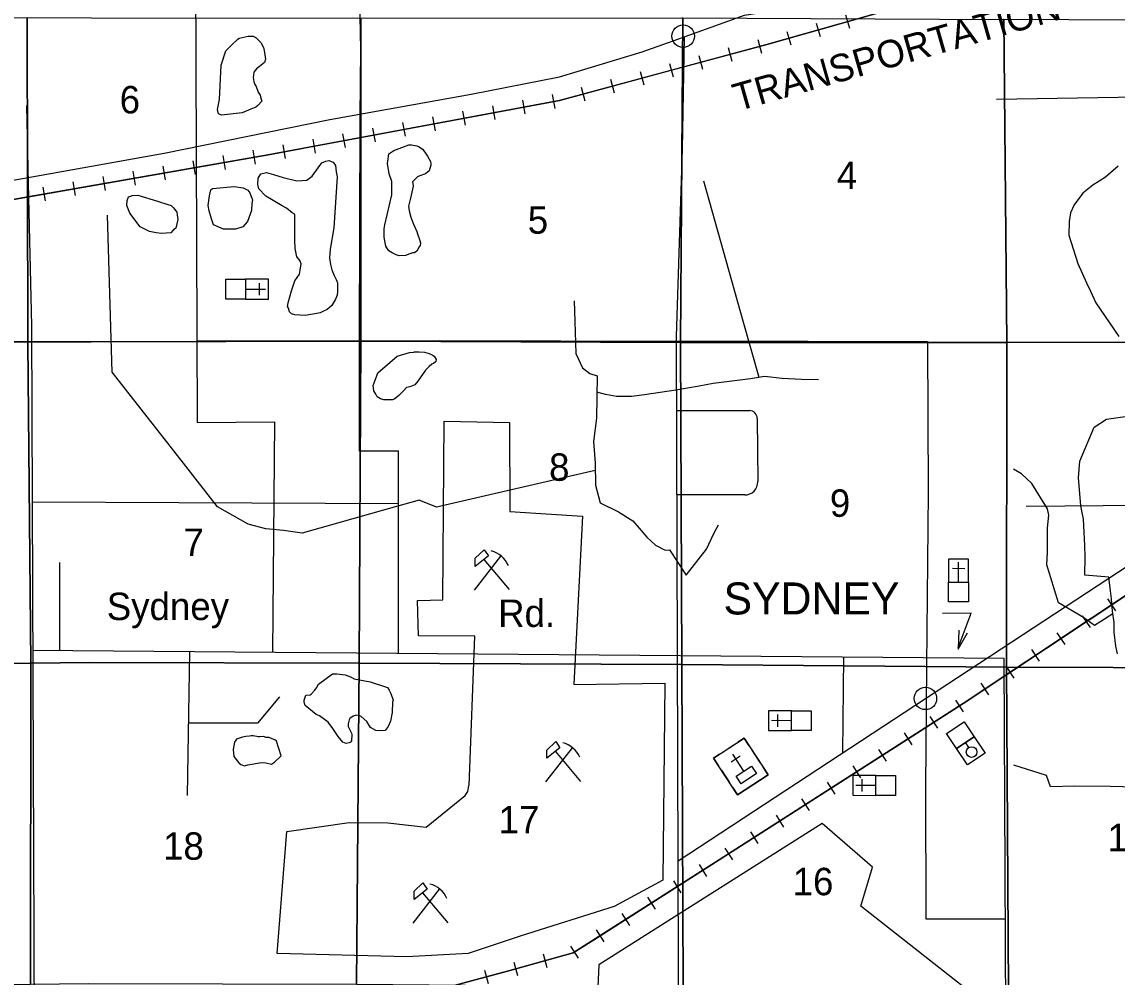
# Model space of a CAD drawing. Extents: x 380424 to 701066, y 1117407 to 1412949.
# Drawn here: x 574411 to 592389, y 1315661 to 1331333 of the extents above; entities that cross this region are included whole.
import ezdxf

# ---------------------------------------------------------------- set-up
doc = ezdxf.new("R2010")
doc.units = 0
for name, color, linetype in [('Communities Names with Post Office', 7, 'Continuous'), ('Culture', 7, 'Continuous'), ('Lakes and Ponds', 7, 'Continuous'), ('Local Roads Paved', 7, 'Continuous'), ('Local Roads Related Text', 7, 'Continuous'), ('Narrow Canals', 7, 'Continuous'), ('Narrow River Creek and Branch and Slough', 7, 'Continuous'), ('Railroads', 7, 'Continuous'), ('Railroads Text', 7, 'Continuous'), ('Section Lines', 7, 'Continuous'), ('Section Numbers', 7, 'Continuous'), ('State Routes Highway Center Lines', 7, 'Continuous'), ('Strip Mining Area', 7, 'Continuous'), ('Town Centers', 7, 'Continuous'), ('Township  and Range lines', 7, 'Continuous')]:
    doc.layers.add(name, color=color, linetype=linetype)

msp = doc.modelspace()

# ---------------------------------------------------------------- linework, layer by layer
at = {"layer": 'Culture'}
for p, q in [((578458, 1327111), (578083, 1327110)), ((578083, 1327110), (578083, 1326785)), ((578083, 1326948), (578408, 1326948)), ((578308, 1327048), (578308, 1326848)), ((578458, 1326786), (578458, 1327111)), ((578083, 1326785), (578458, 1326786)), ((581838, 1322010), (582275, 1322570)), ((581994, 1322511), (582407, 1322019)), ((589624, 1322518), (589624, 1322143)), ((589949, 1322517), (589624, 1322518)), ((589786, 1322143), (589787, 1322468)), ((589949, 1322142), (589949, 1322517)), ((589686, 1322368), (589887, 1322367)), ((589624, 1322143), (589949, 1322142)), ((589791, 1321353), (589780, 1321044)), ((589780, 1321044), (589935, 1321311)), ((586669, 1320031), (586668, 1319706)), ((587044, 1320031), (586669, 1320031)), ((586818, 1319769), (586819, 1319969)), ((587043, 1319706), (587044, 1320031)), ((587044, 1319868), (586718, 1319869)), ((586265, 1319583), (586165, 1319517)), ((586347, 1319457), (586265, 1319583)), ((586668, 1319706), (587043, 1319706)), ((589754, 1319411), (590042, 1319604)), ((590042, 1319604), (590222, 1319337)), ((583012, 1318863), (583449, 1319423)), ((585939, 1319369), (586089, 1319468)), ((589935, 1319143), (589754, 1319411)), ((589898, 1319507), (589952, 1319428)), ((583168, 1319364), (583581, 1318872)), ((585863, 1319320), (585763, 1319254)), ((585763, 1319254), (585845, 1319129)), ((586054, 1319194), (586204, 1319292)), ((586260, 1319042), (586080, 1319318)), ((586528, 1319181), (586396, 1319382)), ((590222, 1319337), (589935, 1319143)), ((585894, 1319054), (586026, 1318853)), ((586659, 1318980), (586577, 1319106)), ((586157, 1318652), (586659, 1318980)), ((588053, 1318969), (588052, 1318644)), ((588428, 1318968), (588053, 1318969)), ((588202, 1318706), (588202, 1318906)), ((588427, 1318643), (588428, 1318968)), ((586075, 1318777), (586157, 1318652)), ((588427, 1318806), (588102, 1318806)), ((588052, 1318644), (588427, 1318643)), ((580831, 1316545), (581268, 1317104)), ((580988, 1317046), (581401, 1316553))]:
    msp.add_line(p, q, dxfattribs=at)
for points in [[(578083, 1327110), (578083, 1326785), (577758, 1326785), (577758, 1327110)], [(582000, 1322671), (582070, 1322571), (581854, 1322399), (581854, 1322534)], [(589624, 1322143), (589949, 1322142), (589948, 1321817), (589623, 1321818)], [(587043, 1319706), (587044, 1320031), (587369, 1320031), (587368, 1319706)], [(590042, 1319604), (589754, 1319411), (589588, 1319658), (589876, 1319851)], [(585763, 1319254), (586265, 1319583), (586659, 1318980), (586157, 1318652)], [(583174, 1319524), (583244, 1319424), (583029, 1319252), (583029, 1319387)], [(586135, 1318960), (586386, 1319124), (586468, 1318999), (586217, 1318834)], [(588427, 1318643), (588428, 1318968), (588753, 1318968), (588752, 1318643)], [(580993, 1317205), (581063, 1317106), (580848, 1316934), (580848, 1317069)]]:
    msp.add_lwpolyline(points, close=True, dxfattribs=at)
msp.add_lwpolyline([(589781, 1321064), (589996, 1321630), (589523, 1321628)], dxfattribs=at)
msp.add_circle((590001, 1319354), 87.5, dxfattribs=at)
for centre in [(582004, 1322237), (583178, 1319090), (580997, 1316772)]:
    msp.add_arc(centre, 431, 24.5415, 74.8304, dxfattribs=at)
at = {"layer": 'Lakes and Ponds'}
for points in [[(577680, 1330626), (577759, 1330858), (577864, 1330964), (577954, 1331048), (577980, 1331069), (578123, 1331101), (578207, 1331101), (578255, 1331074), (578334, 1330995), (578376, 1330911), (578387, 1330863), (578408, 1330721), (578392, 1330668), (578313, 1330599), (578260, 1330563), (578218, 1330510), (578207, 1330420), (578218, 1330357), (578228, 1330315), (578255, 1330272), (578292, 1330183), (578323, 1330130), (578329, 1330103), (578339, 1330067), (578350, 1330035), (578286, 1329961), (578249, 1329935), (578170, 1329903), (578028, 1329840), (577685, 1329803), (577637, 1329824), (577622, 1329898), (577653, 1330061)], [(580482, 1328495), (580482, 1328716), (580440, 1328843), (580414, 1329012), (580419, 1329049), (580435, 1329170), (580482, 1329202), (580519, 1329223), (580646, 1329275), (580762, 1329318), (580804, 1329318), (580894, 1329302), (580931, 1329286), (580989, 1329244), (581026, 1329196), (581068, 1329133), (581116, 1329043), (581121, 1329012), (581126, 1328985), (581094, 1328890), (581036, 1328843), (580941, 1328806), (580905, 1328790), (580825, 1328711), (580831, 1328648), (580831, 1328637), (580788, 1328442), (580757, 1328310), (580767, 1328236), (580767, 1328231), (580794, 1328130), (580810, 1328083), (580825, 1328057), (580841, 1328014), (580894, 1327893), (580905, 1327856), (580941, 1327745), (580952, 1327708), (580947, 1327666), (580931, 1327640), (580894, 1327571), (580857, 1327545), (580825, 1327545), (580778, 1327529), (580709, 1327503), (580604, 1327497), (580556, 1327513), (580488, 1327545), (580435, 1327576), (580403, 1327624), (580387, 1327656), (580382, 1327682), (580356, 1327803), (580356, 1327940), (580366, 1328004)], [(579089, 1328737), (579174, 1328801), (579274, 1328938), (579337, 1329022), (579401, 1329049), (579448, 1329059), (579522, 1329033), (579559, 1328975), (579570, 1328874), (579585, 1328790), (579533, 1327956), (579469, 1327603), (579459, 1327460), (579475, 1327355), (579496, 1327265), (579538, 1327170), (579570, 1327107), (579591, 1327054), (579591, 1327012), (579591, 1326912), (579585, 1326848), (579559, 1326785), (579496, 1326679), (579422, 1326616), (579353, 1326579), (579306, 1326558), (579221, 1326542), (579153, 1326532), (579063, 1326516), (578973, 1326521), (578889, 1326526), (578836, 1326542), (578805, 1326574), (578789, 1326637), (578773, 1326664), (578783, 1326722), (578836, 1326922), (578894, 1327086), (578968, 1327196), (578979, 1327260), (578994, 1327365), (578979, 1327408), (578963, 1327434), (578926, 1327481), (578899, 1327613), (578889, 1327751), (578889, 1328167), (578884, 1328178), (578847, 1328199), (578757, 1328278), (578683, 1328315), (578414, 1328473), (578298, 1328595), (578282, 1328663), (578287, 1328769), (578335, 1328843), (578425, 1328864), (578541, 1328832), (578699, 1328779), (578926, 1328727)], [(577512, 1328579), (577538, 1328600), (577897, 1328632), (578045, 1328611), (578119, 1328574), (578155, 1328526), (578177, 1328468), (578198, 1328415), (578187, 1328352), (578182, 1328241), (578113, 1328057), (578039, 1327972), (577918, 1327935), (577718, 1327935), (577554, 1328004), (577543, 1328035), (577522, 1328104), (577485, 1328236), (577470, 1328320), (577491, 1328479)], [(576135, 1328319), (576140, 1328403), (576161, 1328461), (576225, 1328487), (576314, 1328493), (576636, 1328392), (576805, 1328340), (576863, 1328319), (576900, 1328282), (576953, 1328213), (576958, 1328166), (576969, 1328092), (576937, 1327949), (576895, 1327918), (576858, 1327875), (576779, 1327865), (576710, 1327859), (576615, 1327875), (576504, 1327896), (576351, 1327970), (576183, 1328197)], [(580572, 1325851), (580773, 1325909), (580846, 1325914), (580852, 1325920), (580931, 1325920), (581021, 1325914), (581094, 1325893), (581147, 1325872), (581179, 1325851), (581195, 1325819), (581211, 1325793), (581205, 1325761), (581168, 1325730), (581142, 1325719), (581094, 1325677), (581036, 1325619), (580910, 1325439), (580862, 1325376), (580778, 1325344), (580725, 1325334), (580678, 1325286), (580672, 1325276), (580599, 1325202), (580535, 1325149), (580493, 1325133), (580472, 1325133), (580419, 1325133), (580351, 1325133), (580298, 1325149), (580245, 1325181), (580219, 1325223), (580187, 1325281), (580176, 1325366), (580245, 1325540), (580256, 1325577)], [(580130, 1320506), (580414, 1320411), (580440, 1320369), (580467, 1320316), (580504, 1320205), (580493, 1320174), (580488, 1320005), (580461, 1319862), (580424, 1319773), (580372, 1319709), (580287, 1319704), (580219, 1319709), (580134, 1319757), (580071, 1319852), (579981, 1319936), (579934, 1319957), (579881, 1319952), (579849, 1319941), (579796, 1319904), (579781, 1319883), (579775, 1319862), (579765, 1319815), (579765, 1319773), (579823, 1319662), (579828, 1319641), (579823, 1319535), (579807, 1319514), (579781, 1319503), (579733, 1319493), (579680, 1319514), (579601, 1319609), (579517, 1319741), (579438, 1319841), (579295, 1319947), (579242, 1319968), (579063, 1320115), (579047, 1320174), (579042, 1320205), (579074, 1320284), (579142, 1320290), (579158, 1320305), (579221, 1320369), (579248, 1320406), (579279, 1320469), (579512, 1320638), (579580, 1320638), (579717, 1320622), (579807, 1320585), (579865, 1320553)], [(578562, 1319556), (578467, 1319593), (578417, 1319593), (578380, 1319609), (578319, 1319603), (578292, 1319604), (578266, 1319608), (578232, 1319614), (578207, 1319620), (578177, 1319620), (578147, 1319613), (578085, 1319607), (578032, 1319599), (577934, 1319565), (577902, 1319514), (577881, 1319393), (577892, 1319282), (577971, 1319176), (578003, 1319150), (578066, 1319129), (578119, 1319145), (578345, 1319182), (578414, 1319176), (578509, 1319155), (578557, 1319187), (578667, 1319292), (578593, 1319530)]]:
    msp.add_lwpolyline(points, close=True, dxfattribs=at)
at = {"layer": 'Local Roads Paved'}
for p, q in [((585162, 1324959), (586353, 1324958)), ((586481, 1324826), (586492, 1323790)), ((586276, 1323572), (585166, 1323572)), ((574578, 1323461), (580595, 1323430)), ((594095, 1323412), (590896, 1323380)), ((575032, 1321019), (575032, 1322463)), ((587898, 1320913), (587884, 1319338))]:
    msp.add_line(p, q, dxfattribs=at)
for points in [[(575856, 1371618), (575827, 1344606), (577212, 1344576), (577225, 1341630), (577228, 1340951), (577288, 1324760), (578560, 1324774), (578525, 1320990)], [(580595, 1320973), (580595, 1324292), (579955, 1324292), (579955, 1326126), (579965, 1329768), (579976, 1330880), (579934, 1332818), (579903, 1334683), (579883, 1337344), (579872, 1341308)], [(585243, 1299434), (585208, 1310600), (585158, 1326169), (585257, 1329247), (585289, 1331092)], [(595735, 1330145), (590407, 1330062)], [(574488, 1329961), (574516, 1328680), (574568, 1326347), (574610, 1314853), (574609, 1314485), (574609, 1312876), (577179, 1312865)], [(585185, 1317568), (595596, 1324397), (595847, 1324562), (598320, 1326184), (599499, 1326960), (599504, 1326963)], [(577283, 1326103), (579956, 1326103), (581268, 1326108), (585248, 1326093), (587320, 1326093), (589276, 1326089), (589290, 1323610), (589261, 1320766), (589242, 1318778), (589247, 1316618), (590554, 1316618)], [(590582, 1310387), (590534, 1320891), (574587, 1321022)], [(577132, 1318638), (577168, 1321001)], [(578641, 1320258), (578276, 1319826), (577150, 1319826)]]:
    msp.add_lwpolyline(points, dxfattribs=at)
for centre, radius, start, end in [((586347, 1324824), 134, 0.6265, 87.2869), ((586276, 1323788), 216, 270.0003, 0.6264)]:
    msp.add_arc(centre, radius, start, end, dxfattribs=at)
at = {"layer": 'Narrow Canals'}
for points in [[(586512, 1325499), (586252, 1326425), (585606, 1328721)], [(583824, 1323975), (581216, 1323371), (580931, 1323487), (580426, 1323344), (579010, 1322944), (578704, 1322986), (578417, 1323018), (578124, 1323091), (577623, 1323376), (577063, 1324094), (575892, 1325587), (575818, 1328162)], [(583479, 1326759), (583490, 1326419), (583506, 1325893), (583611, 1325656), (583733, 1325566), (583854, 1325524), (583844, 1324833), (583796, 1324447), (583822, 1324094), (583828, 1323730), (583902, 1323445), (584202, 1323297), (584440, 1323149), (584545, 1323028), (584667, 1322880), (584814, 1322748), (584973, 1322664), (585042, 1322671), (585317, 1322256), (585648, 1322681), (585769, 1322939), (585845, 1323081)], [(587490, 1325461), (587210, 1325466), (586893, 1325482), (586603, 1325513), (586371, 1325476), (585759, 1325403), (585527, 1325355), (585145, 1325291), (584630, 1325213), (584419, 1325186), (584171, 1325186), (583991, 1325218), (583850, 1325256)]]:
    msp.add_lwpolyline(points, dxfattribs=at)
at = {"layer": 'Narrow River Creek and Branch and Slough'}
for points in [[(592407, 1328964), (592196, 1328785), (591990, 1328653), (591827, 1328521), (591684, 1328331), (591626, 1328199), (591600, 1328057), (591595, 1327835), (591742, 1327371), (591885, 1327054), (591953, 1326917), (592038, 1326722), (592418, 1326173)], [(592395, 1320963), (592366, 1321092), (592341, 1321320), (592341, 1321481), (592312, 1321667), (592296, 1321870), (592279, 1321998), (592251, 1322223), (591862, 1322258), (591866, 1322559), (591858, 1322745), (591849, 1322959), (591837, 1323174), (591793, 1323392), (591769, 1323661), (591753, 1323851), (591779, 1324127), (592011, 1324683), (592213, 1324815), (592557, 1324862)], [(592319, 1321623), (592124, 1321496), (592020, 1321429), (591835, 1321561), (591425, 1321799), (591234, 1322426), (591246, 1322633), (591246, 1323030), (591266, 1323242), (591244, 1323343), (590988, 1323762), (590819, 1323920), (590687, 1323994)], [(593958, 1317403), (593858, 1317530), (593206, 1318132), (593206, 1318399), (592829, 1318770), (592483, 1318781), (592281, 1318787), (591693, 1318791), (591294, 1318780), (591231, 1318970), (590695, 1319138)]]:
    msp.add_lwpolyline(points, dxfattribs=at)
at = {"layer": 'Railroads'}
for p, q in [((587931, 1331451), (587994, 1331229)), ((587450, 1331314), (587513, 1331093)), ((586969, 1331177), (587032, 1330956)), ((586006, 1330912), (586066, 1330690)), ((586489, 1331042), (586549, 1330820)), ((585524, 1330782), (585584, 1330560)), ((585041, 1330652), (585101, 1330430)), ((584075, 1330391), (584135, 1330169)), ((584558, 1330521), (584618, 1330299)), ((583593, 1330261), (583653, 1330039)), ((582626, 1330049), (582668, 1329823)), ((583117, 1330140), (583159, 1329914)), ((581642, 1329866), (581685, 1329640)), ((582134, 1329957), (582176, 1329731)), ((580659, 1329683), (580701, 1329456)), ((581151, 1329774), (581193, 1329548)), ((579676, 1329499), (579718, 1329273)), ((580168, 1329591), (580210, 1329365)), ((578693, 1329316), (578735, 1329090)), ((579185, 1329408), (579227, 1329182)), ((577710, 1329141), (577750, 1328914)), ((578202, 1329227), (578242, 1329001)), ((576725, 1328968), (576765, 1328742)), ((577217, 1329055), (577257, 1328828)), ((575740, 1328796), (575780, 1328569)), ((576232, 1328882), (576272, 1328656)), ((574755, 1328623), (574795, 1328397)), ((575247, 1328709), (575287, 1328483)), ((592234, 1321865), (592362, 1321673)), ((591818, 1321588), (591945, 1321397)), ((591401, 1321312), (591529, 1321120)), ((590985, 1321035), (591112, 1320843)), ((590568, 1320758), (590695, 1320567)), ((590152, 1320482), (590279, 1320290)), ((589736, 1320207), (589860, 1320013)), ((589315, 1319937), (589439, 1319743)), ((588894, 1319667), (589019, 1319473)), ((588474, 1319397), (588598, 1319203)), ((588053, 1319127), (588177, 1318933)), ((587632, 1318857), (587756, 1318663)), ((587211, 1318587), (587335, 1318393)), ((586790, 1318317), (586915, 1318123)), ((586370, 1318047), (586494, 1317853)), ((585949, 1317777), (586073, 1317583)), ((585528, 1317509), (585651, 1317314)), ((585105, 1317241), (585229, 1317046)), ((584683, 1316973), (584807, 1316778)), ((584261, 1316705), (584384, 1316510)), ((583839, 1316437), (583962, 1316242)), ((583417, 1316169), (583540, 1315974)), ((582968, 1316042), (583030, 1315821)), ((582487, 1315907), (582549, 1315686)), ((582006, 1315777), (582065, 1315555))]:
    msp.add_line(p, q, dxfattribs=at)
for points in [[(640692, 1343147), (629949, 1340915), (624435, 1339739), (621153, 1339111), (616727, 1338272), (613080, 1337623), (605941, 1336346), (600697, 1334953), (594945, 1333301), (589943, 1331903), (586640, 1330964), (583237, 1330046), (578451, 1329154), (572789, 1328162), (569270, 1327471)], [(615982, 1337696), (615370, 1337533), (614236, 1337454), (613281, 1337032), (612553, 1336568), (610775, 1335064), (602485, 1328537), (596164, 1324337), (589864, 1320152), (585859, 1317583), (583462, 1316061), (582382, 1315759), (579370, 1314951), (575249, 1313927), (574183, 1313653)], [(585071, 1330541), (586640, 1330964), (589943, 1331903), (590849, 1332156)], [(579206, 1329295), (583237, 1330046), (585071, 1330541)], [(573297, 1328251), (578451, 1329154), (579206, 1329295)], [(588957, 1319570), (589864, 1320152), (593964, 1322876)], [(583901, 1316339), (585859, 1317583), (588957, 1319570)], [(578166, 1314652), (579370, 1314951), (582382, 1315759), (583462, 1316061), (583901, 1316339)]]:
    msp.add_lwpolyline(points, dxfattribs=at)
at = {"layer": 'Section Lines'}
for points in [[(574495, 1331405), (574495, 1331400), (574509, 1326083), (571574, 1326082), (569232, 1326080), (569224, 1326079), (569225, 1326090), (569249, 1331353)], [(579976, 1331392), (579973, 1326097), (575546, 1326084), (574509, 1326083), (574495, 1331400), (574495, 1331405), (575554, 1331400)], [(585260, 1331400), (585223, 1326075), (579973, 1326097), (579976, 1331392), (585242, 1331398)], [(590528, 1331376), (590581, 1326071), (585223, 1326075), (585260, 1331400), (590523, 1331372)], [(595854, 1331352), (595821, 1326076), (590581, 1326071), (590528, 1331376)], [(574509, 1326083), (574509, 1326069), (574555, 1320810), (571442, 1320798), (569206, 1320810), (569205, 1320814), (569224, 1326079), (569232, 1326080), (571574, 1326082)], [(579973, 1326097), (579948, 1320814), (575518, 1320825), (574555, 1320810), (574509, 1326069), (574509, 1326083), (575546, 1326084)], [(585223, 1326075), (585245, 1320788), (579948, 1320814), (579973, 1326097)], [(590581, 1326071), (590572, 1320748), (585245, 1320788), (585223, 1326075)], [(595821, 1326076), (595820, 1320727), (590572, 1320748), (590581, 1326071)], [(574555, 1320810), (574555, 1320800), (574551, 1315545), (574551, 1315539), (569206, 1315469), (569181, 1315469), (569181, 1315483), (569206, 1320810), (571442, 1320798)], [(579948, 1320814), (579901, 1315537), (575502, 1315552), (574551, 1315539), (574551, 1315545), (574555, 1320800), (574555, 1320810), (575518, 1320825)], [(585245, 1320788), (585266, 1315491), (579901, 1315537), (579948, 1320814)], [(590572, 1320748), (590608, 1315437), (585266, 1315491), (585245, 1320788)], [(595820, 1320727), (595847, 1315424), (590608, 1315437), (590572, 1320748)]]:
    msp.add_lwpolyline(points, close=True, dxfattribs=at)
at = {"layer": 'State Routes Highway Center Lines'}
msp.add_lwpolyline([(569185, 1327826), (576747, 1329180), (579464, 1329734), (581786, 1330146), (583237, 1330431), (584593, 1330843), (585101, 1331025), (586271, 1331444), (587558, 1331645), (595272, 1333845)], dxfattribs=at)
at = {"layer": 'Strip Mining Area'}
for p, q in [((581321, 1321851), (581342, 1324785)), ((581342, 1324785), (582414, 1324759)), ((582414, 1324759), (582419, 1323302)), ((582419, 1323302), (583611, 1323223)), ((583611, 1323223), (583469, 1320464)), ((580905, 1321841), (581321, 1321851)), ((580920, 1321260), (580905, 1321841)), ((581844, 1321255), (580920, 1321260)), ((581754, 1318807), (581844, 1321255)), ((583469, 1320464), (584967, 1320485)), ((584967, 1320485), (584930, 1317250)), ((581685, 1318643), (581733, 1318707)), ((581733, 1318707), (581749, 1318802)), ((581749, 1318802), (581754, 1318807)), ((581047, 1318121), (581685, 1318643)), ((578762, 1318052), (579781, 1318200)), ((579781, 1318200), (580419, 1318190)), ((580419, 1318190), (581047, 1318121)), ((587548, 1318179), (583879, 1315863)), ((588376, 1317467), (587548, 1318179)), ((578604, 1316047), (578762, 1318052)), ((588181, 1316823), (588376, 1317467)), ((584930, 1317250), (584134, 1316818)), ((584134, 1316818), (582604, 1316338)), ((590254, 1315198), (588181, 1316823)), ((582604, 1316338), (581738, 1316047)), ((580730, 1315995), (578604, 1316047)), ((581738, 1316047), (580730, 1315995)), ((583879, 1315863), (583822, 1314585))]:
    msp.add_line(p, q, dxfattribs=at)
at = {"layer": 'Town Centers'}
for centre in [(585266, 1331099), (589243, 1320233)]:
    msp.add_circle(centre, 184, dxfattribs=at)
at = {"layer": 'Township  and Range lines'}
for p, q in [((574495, 1331400), (574509, 1326083)), ((574509, 1326083), (574509, 1326069)), ((574509, 1326069), (574555, 1320810)), ((574555, 1320800), (574551, 1315545)), ((574555, 1320810), (574555, 1320800))]:
    msp.add_line(p, q, dxfattribs=at)

# ---------------------------------------------------------------- texts
at = {"layer": 'Communities Names with Post Office'}
msp.add_text('SYDNEY', height=525, rotation=0.0004, dxfattribs=at).set_placement((585929, 1321611))
at = {"layer": 'Local Roads Related Text'}
for s, p in [('Sydney', (575804, 1321519)), ('Rd.', (582228, 1321406))]:
    msp.add_text(s, height=450, rotation=0.0004, dxfattribs=at).set_placement(p)
at = {"layer": 'Railroads Text'}
msp.add_text('TRANSPORTATION', height=450, rotation=15.8907, dxfattribs=at).set_placement((586159, 1329865))
at = {"layer": 'Section Numbers'}
for s, p in [('6', (576016, 1329832)), ('4', (587788, 1328592)), ('5', (582715, 1327858)), ('8', (583065, 1323804)), ('9', (587674, 1323213)), ('7', (577063, 1322571)), ('17', (582236, 1318019)), ('15', (592230, 1317726)), ('18', (576728, 1317586)), ('16', (587063, 1317004))]:
    msp.add_text(s, height=450, dxfattribs=at).set_placement(p)

doc.saveas('drawing.dxf')
